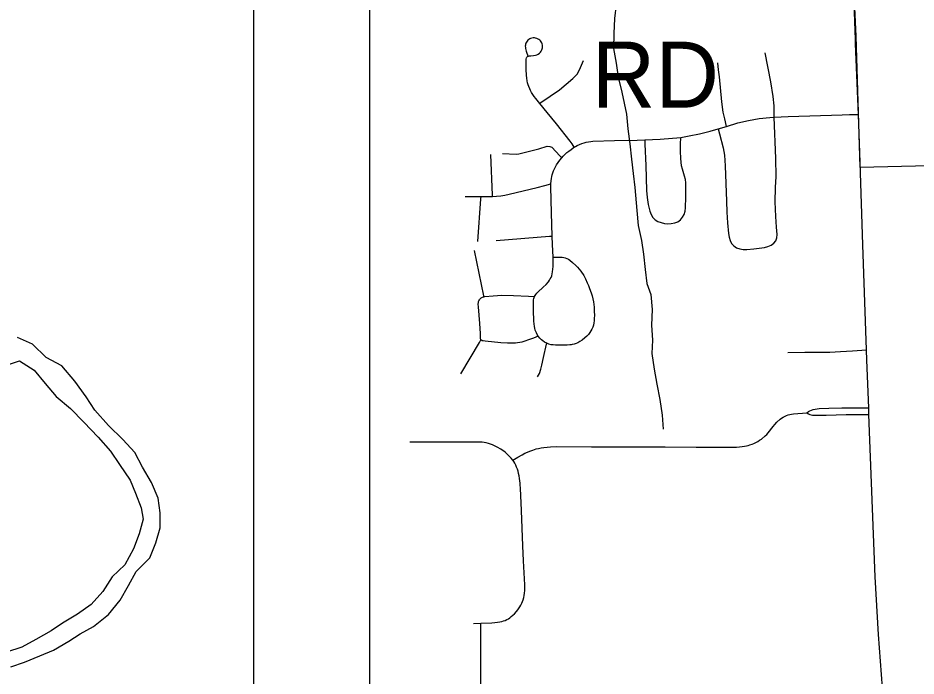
# Model space of a CAD drawing. Extents: x 0 to 34, y 0 to 22.
# Drawn here: x 7.011 to 7.785, y 9.223 to 9.791 of the extents above; entities that cross this region are included whole.
import ezdxf

# ---------------------------------------------------------------- set-up
doc = ezdxf.new("R2010")
doc.units = 0
for name, color, linetype in [('GM_X_Corporation', 7, 'Continuous'), ('GM_X_Major_River', 7, 'Continuous'), ('GM_X_Minor_River', 7, 'Continuous'), ('GM_X_Rail_Line', 7, 'Continuous'), ('GM_X_State_Route', 7, 'Continuous'), ('GM_X_Township_Road', 7, 'Continuous'), ('GM_X_Township_Road_Text', 7, 'Continuous'), ('SH_Cut_Line', 7, 'Continuous'), ('SH_Data', 7, 'Continuous')]:
    doc.layers.add(name, color=color, linetype=linetype)

msp = doc.modelspace()

# ---------------------------------------------------------------- linework, layer by layer
at = {"layer": 'GM_X_Corporation'}
msp.add_lwpolyline([(11.98962, 10.46471), (7.31347, 10.46471), (7.31347, 9.80559), (7.73103, 9.81211), (7.73284, 9.77491), (7.7363, 9.66192), (8.04843, 9.6696), (8.05371, 9.49094), (8.19993, 9.49074)], dxfattribs=at)
at = {"layer": 'GM_X_Major_River'}
for points in [[(7.00447, 9.23129), (7.01622, 9.23558), (7.02948, 9.24103), (7.04122, 9.2457), (7.05446, 9.25343), (7.06429, 9.25999), (7.07564, 9.26618), (7.08848, 9.27658), (7.09865, 9.28885), (7.10576, 9.30147), (7.1125, 9.31371), (7.12419, 9.32523), (7.12941, 9.33821), (7.1331, 9.35119), (7.133, 9.36412), (7.13137, 9.37667), (7.12556, 9.39031), (7.11785, 9.40356), (7.11128, 9.41606), (7.10093, 9.42738), (7.08866, 9.43944), (7.07677, 9.45265), (7.06945, 9.464), (7.05946, 9.47761), (7.04832, 9.49083), (7.03496, 9.49793), (7.02308, 9.50962), (7.01011, 9.51521)], [(6.99891, 9.49075), (7.0118, 9.49506), (7.02441, 9.48718), (7.03401, 9.47547), (7.0436, 9.46453), (7.05585, 9.45398), (7.06735, 9.44229), (7.07962, 9.42947), (7.09036, 9.41739), (7.09806, 9.40566), (7.10729, 9.39243), (7.11195, 9.38106), (7.11661, 9.36854), (7.11859, 9.35866), (7.1149, 9.34607), (7.11006, 9.33309), (7.10257, 9.31932), (7.09164, 9.30895), (7.08376, 9.29632), (7.07359, 9.28519), (7.06187, 9.27671), (7.04901, 9.26898), (7.03918, 9.26243), (7.02594, 9.25508), (7.01383, 9.2485), (7.00056, 9.24419)]]:
    msp.add_lwpolyline(points, dxfattribs=at)
at = {"layer": 'GM_X_Minor_River'}
msp.add_lwpolyline([(7.52623, 9.80229), (7.52481, 9.7901), (7.52416, 9.77715), (7.52388, 9.76421), (7.52627, 9.75168), (7.52789, 9.73951), (7.53104, 9.7266), (7.53499, 9.70761), (7.53624, 9.69507), (7.53786, 9.68214), (7.53949, 9.66884), (7.54073, 9.65667), (7.54235, 9.64451), (7.54404, 9.62474), (7.54528, 9.61181), (7.54805, 9.5989), (7.54967, 9.58712), (7.5513, 9.57382), (7.55254, 9.56165), (7.55604, 9.55217), (7.55728, 9.53924), (7.55663, 9.52592), (7.5575, 9.51299), (7.55683, 9.50157), (7.55885, 9.48788), (7.56123, 9.47497), (7.564, 9.46167), (7.56601, 9.44837), (7.56687, 9.43621)], dxfattribs=at)
at = {"layer": 'GM_X_Rail_Line'}
msp.add_lwpolyline([(8.7721, 6.45609), (8.74567, 7.06799), (8.7378, 7.33926), (8.7039, 8.518), (8.68186, 9.24693), (8.6815, 9.26286), (8.67239, 9.59467), (8.66533, 9.86939), (8.66445, 9.90375), (8.66293, 9.92587), (8.65398, 10.12413), (8.65455, 10.16511), (8.65241, 10.19296), (8.65119, 10.2283), (8.64843, 10.31108), (8.64607, 10.37618), (8.64401, 10.40941), (8.64076, 10.46471), (7.31347, 10.46471), (7.31347, 6.15536)], dxfattribs=at)
at = {"layer": 'GM_X_State_Route'}
for points in [[(7.73656, 9.66599), (7.73502, 9.70748), (7.73263, 9.76845), (7.73249, 9.77219), (7.731, 9.81153)], [(7.75838, 9.17889), (7.75225, 9.25936), (7.74944, 9.30906), (7.74417, 9.44886), (7.74396, 9.45458), (7.74242, 9.49559), (7.74211, 9.50454), (7.73896, 9.59507), (7.73656, 9.66599)]]:
    msp.add_lwpolyline(points, dxfattribs=at)
at = {"layer": 'GM_X_Township_Road'}
for p, q in [((7.61424, 9.69519), (7.62126, 9.69723)), ((7.40336, 9.26887), (7.4096, 9.26907))]:
    msp.add_line(p, q, dxfattribs=at)
for points in [[(7.49014, 9.67922), (7.48819, 9.68219), (7.48664, 9.68437), (7.47471, 9.69947), (7.46675, 9.70912), (7.4603, 9.71698), (7.45686, 9.72118), (7.45546, 9.72307), (7.45429, 9.72481), (7.45332, 9.72645), (7.45241, 9.72814), (7.45172, 9.72962), (7.45085, 9.73164), (7.45037, 9.73311), (7.44989, 9.73471), (7.44946, 9.73636), (7.44913, 9.73866), (7.44889, 9.74125), (7.44863, 9.74618), (7.4485, 9.75348), (7.44856, 9.75523), (7.4488, 9.75614), (7.44925, 9.75688), (7.44983, 9.75745), (7.45053, 9.75783), (7.45139, 9.75799), (7.45271, 9.75811), (7.45505, 9.7584), (7.45657, 9.75865), (7.45769, 9.75898), (7.45888, 9.75947), (7.46003, 9.76029), (7.46106, 9.76124), (7.46167, 9.7621), (7.46221, 9.76305), (7.46254, 9.764), (7.46274, 9.76502), (7.46282, 9.76613), (7.46274, 9.76728), (7.46249, 9.7684), (7.46217, 9.76922), (7.46167, 9.77), (7.46102, 9.77078), (7.46032, 9.77144), (7.45958, 9.77197), (7.45884, 9.77243), (7.45785, 9.77288), (7.45682, 9.7732), (7.4558, 9.77337), (7.45473, 9.77341), (7.45362, 9.77329), (7.4525, 9.773), (7.45172, 9.77263), (7.4509, 9.77206), (7.45012, 9.77136), (7.4495, 9.77066), (7.44892, 9.76984), (7.44848, 9.76905), (7.44815, 9.76815), (7.44798, 9.76728), (7.4479, 9.76626), (7.44794, 9.76531), (7.44802, 9.76445), (7.44827, 9.76309), (7.44851, 9.7621), (7.4488, 9.76112), (7.44996, 9.75799)], [(7.66249, 9.70512), (7.66248, 9.70726), (7.66244, 9.71496), (7.6616, 9.72294), (7.65962, 9.73554), (7.65468, 9.76055)], [(7.4603, 9.71698), (7.46141, 9.71775), (7.47726, 9.72879), (7.48887, 9.73841), (7.49246, 9.74222), (7.49451, 9.7459), (7.4982, 9.75397)], [(7.62126, 9.69723), (7.61984, 9.70356), (7.61851, 9.70946), (7.6172, 9.71847), (7.61538, 9.73976), (7.61448, 9.74585), (7.61375, 9.75192)], [(7.61424, 9.69519), (7.61536, 9.69075), (7.61841, 9.67864), (7.61951, 9.67238), (7.62028, 9.66326), (7.62127, 9.63266), (7.62173, 9.62328), (7.62211, 9.61399), (7.62316, 9.60478), (7.6237, 9.60176), (7.62451, 9.59887), (7.62578, 9.59629), (7.62767, 9.59418), (7.63008, 9.59262), (7.63282, 9.59165), (7.63576, 9.59118), (7.63878, 9.59109), (7.6449, 9.59154), (7.65406, 9.59295), (7.65698, 9.59372), (7.65972, 9.59485), (7.6621, 9.59648), (7.66385, 9.59863), (7.66476, 9.60123), (7.66501, 9.60415), (7.66455, 9.61029), (7.66381, 9.61966), (7.66335, 9.63216), (7.66366, 9.64463), (7.66402, 9.65395), (7.66397, 9.66948), (7.66249, 9.70512)], [(7.62126, 9.69723), (7.6312, 9.70013), (7.6403, 9.70231), (7.64952, 9.70388), (7.65882, 9.70492), (7.66249, 9.70512)], [(7.66249, 9.70512), (7.67439, 9.70576), (7.72118, 9.70725), (7.72742, 9.70735), (7.73502, 9.70748)], [(7.58185, 9.68764), (7.58901, 9.68895), (7.59818, 9.69079), (7.60723, 9.69314), (7.61424, 9.69519)], [(7.49014, 9.67922), (7.49107, 9.67977), (7.49266, 9.68062), (7.49448, 9.68148), (7.49661, 9.68235), (7.49866, 9.68304), (7.50043, 9.68354), (7.50241, 9.68391), (7.50442, 9.6842), (7.50621, 9.68436), (7.52485, 9.68491), (7.5444, 9.68524), (7.55086, 9.68546)], [(7.55086, 9.68546), (7.55081, 9.68196), (7.5517, 9.66344), (7.55247, 9.642), (7.55297, 9.6359), (7.55385, 9.6299), (7.55527, 9.62402), (7.55638, 9.62134), (7.55792, 9.61879), (7.55983, 9.61676), (7.56226, 9.61526), (7.56501, 9.61423), (7.56785, 9.61354), (7.57081, 9.61326), (7.57373, 9.61343), (7.57665, 9.61397), (7.57932, 9.615), (7.58162, 9.61664), (7.58351, 9.61882), (7.58487, 9.62131), (7.58562, 9.62411), (7.58604, 9.62708), (7.58637, 9.63621), (7.58618, 9.64849), (7.58588, 9.65142), (7.58516, 9.65429), (7.58331, 9.6602), (7.58268, 9.6633), (7.58192, 9.66947), (7.58175, 9.67574), (7.58175, 9.68188), (7.58185, 9.68764)], [(7.55086, 9.68546), (7.56421, 9.68627), (7.58185, 9.68764)], [(7.42824, 9.67384), (7.43987, 9.67336), (7.44222, 9.67349), (7.44474, 9.67402), (7.45964, 9.6778), (7.46672, 9.68006), (7.46896, 9.67995), (7.47068, 9.67922), (7.47776, 9.67186), (7.47937, 9.67019)], [(7.47937, 9.67019), (7.48061, 9.67157), (7.48225, 9.67326), (7.48382, 9.67466), (7.48538, 9.67597), (7.48732, 9.67739), (7.48912, 9.67861), (7.49014, 9.67922)], [(7.4196, 9.6368), (7.41956, 9.6378), (7.41814, 9.67288)], [(7.46999, 9.64773), (7.47016, 9.65019), (7.4704, 9.65224), (7.47073, 9.65401), (7.47111, 9.65557), (7.47155, 9.65711), (7.47222, 9.65891), (7.47299, 9.66068), (7.47386, 9.66245), (7.47484, 9.66406), (7.47621, 9.66619), (7.47773, 9.6682), (7.47937, 9.67019)], [(7.4196, 9.6368), (7.42315, 9.63704), (7.42673, 9.63741), (7.43015, 9.63795), (7.43401, 9.63873), (7.4581, 9.64448), (7.46469, 9.64628), (7.46999, 9.64773)], [(7.47116, 9.60271), (7.4706, 9.62279), (7.46996, 9.64517), (7.46999, 9.64773)], [(7.39601, 9.63676), (7.40419, 9.6367), (7.40981, 9.63668)], [(7.40683, 9.59806), (7.40967, 9.63484), (7.40981, 9.63668)], [(7.40981, 9.63668), (7.41311, 9.63667), (7.4196, 9.6368)], [(7.42277, 9.59882), (7.46861, 9.6025), (7.47116, 9.60271)], [(7.47186, 9.58447), (7.47136, 9.59544), (7.47116, 9.60271)], [(7.41217, 9.55038), (7.41204, 9.55103), (7.40412, 9.59009)], [(7.45587, 9.55069), (7.45634, 9.55153), (7.45688, 9.5524), (7.45769, 9.55346), (7.4586, 9.55441), (7.46336, 9.55848), (7.46596, 9.56102), (7.46785, 9.56333), (7.46863, 9.56452), (7.46937, 9.56575), (7.47008, 9.56707), (7.47065, 9.56851), (7.47106, 9.57004), (7.47139, 9.57184), (7.47164, 9.57411), (7.47182, 9.57633), (7.47201, 9.5812), (7.47186, 9.58447)], [(7.47186, 9.58447), (7.4783, 9.58448), (7.47979, 9.58436), (7.48113, 9.58412), (7.48229, 9.58381), (7.48361, 9.58337), (7.48501, 9.58271), (7.48624, 9.58189), (7.48871, 9.57992), (7.49143, 9.57737), (7.49294, 9.57572), (7.49574, 9.57235), (7.49825, 9.56861), (7.49976, 9.5658), (7.50134, 9.5625), (7.50232, 9.56012), (7.50335, 9.55742), (7.50462, 9.55388), (7.50544, 9.55108), (7.50615, 9.54866), (7.50668, 9.54599), (7.50701, 9.54368), (7.50721, 9.54146), (7.5073, 9.53998), (7.50734, 9.53805), (7.50742, 9.53423), (7.50737, 9.53186), (7.50725, 9.52974), (7.50705, 9.52777), (7.50659, 9.52584), (7.50598, 9.52407), (7.50516, 9.52234), (7.50433, 9.5209), (7.50351, 9.51962), (7.50228, 9.51794), (7.50096, 9.51642), (7.49924, 9.51485), (7.49677, 9.51303), (7.49496, 9.51179), (7.49315, 9.51073), (7.49176, 9.51007), (7.4901, 9.50955), (7.48842, 9.5091), (7.48736, 9.50887), (7.48632, 9.50879), (7.48403, 9.50867), (7.47386, 9.50869), (7.47201, 9.50881), (7.47016, 9.50906), (7.4683, 9.50951), (7.46642, 9.51024)], [(7.40968, 9.51324), (7.40922, 9.51424), (7.40916, 9.5149), (7.40915, 9.51864), (7.40872, 9.52733), (7.40746, 9.54158), (7.40732, 9.54407), (7.40741, 9.54537), (7.40758, 9.54615), (7.40794, 9.54698), (7.40827, 9.54764), (7.40865, 9.54821), (7.40947, 9.54903), (7.40996, 9.54943), (7.41106, 9.55), (7.41217, 9.55038)], [(7.41217, 9.55038), (7.41287, 9.5505), (7.4202, 9.55121), (7.42777, 9.55162), (7.43769, 9.55154), (7.45074, 9.55092), (7.45587, 9.55069)], [(7.45898, 9.51645), (7.45815, 9.51777), (7.45745, 9.51921), (7.45695, 9.52039), (7.45652, 9.52164), (7.45609, 9.52315), (7.45577, 9.52479), (7.45547, 9.52697), (7.45532, 9.52921), (7.45499, 9.53866), (7.45495, 9.54663), (7.45502, 9.54783), (7.45518, 9.54872), (7.45547, 9.54972), (7.45587, 9.55069)], [(7.45898, 9.51645), (7.45485, 9.51479), (7.45138, 9.51339), (7.44669, 9.51174), (7.44496, 9.51127), (7.44315, 9.51091), (7.4413, 9.51062), (7.43936, 9.51044), (7.43251, 9.5103), (7.42693, 9.51064), (7.41332, 9.51211), (7.41147, 9.51231), (7.41074, 9.51247), (7.40968, 9.51324)], [(7.46642, 9.51024), (7.4644, 9.51128), (7.46296, 9.5123), (7.46177, 9.51329), (7.46028, 9.51478), (7.45898, 9.51645)], [(7.39226, 9.4839), (7.40839, 9.51106), (7.40968, 9.51324)], [(7.45852, 9.48122), (7.46014, 9.48431), (7.46131, 9.48783), (7.46224, 9.49137), (7.46368, 9.49808), (7.46622, 9.5094), (7.46642, 9.51024)], [(7.67426, 9.50245), (7.6888, 9.50268), (7.71045, 9.50268), (7.71967, 9.50315), (7.73008, 9.50374), (7.74211, 9.50454)], [(7.69049, 9.45024), (7.69197, 9.45135), (7.69321, 9.45205), (7.69465, 9.45271), (7.69613, 9.45324), (7.69781, 9.45362), (7.70111, 9.45395), (7.70958, 9.45436), (7.72072, 9.45465), (7.73927, 9.4546), (7.74396, 9.45458)], [(7.43711, 9.40958), (7.44146, 9.41208), (7.44522, 9.41425), (7.44748, 9.41546), (7.44969, 9.41643), (7.45192, 9.41735), (7.45434, 9.41819), (7.45735, 9.41916), (7.45916, 9.41961), (7.46159, 9.42007), (7.46399, 9.42045), (7.46669, 9.42081), (7.46955, 9.42106), (7.47514, 9.42126), (7.50496, 9.42106), (7.54472, 9.42094), (7.56832, 9.42088), (7.59504, 9.42074), (7.61926, 9.42069), (7.62983, 9.42086), (7.63251, 9.42101), (7.63478, 9.42125), (7.63674, 9.42154), (7.63845, 9.42186), (7.64008, 9.42224), (7.64146, 9.42265), (7.64332, 9.42327), (7.64494, 9.42397), (7.64666, 9.42479), (7.64826, 9.42566), (7.6499, 9.42664), (7.65137, 9.4277), (7.65472, 9.43048), (7.65599, 9.43169), (7.65731, 9.43315), (7.66161, 9.43846), (7.6631, 9.44025), (7.66486, 9.44222), (7.66762, 9.44473), (7.66878, 9.44559), (7.67016, 9.44651), (7.67146, 9.44724), (7.67293, 9.4479), (7.67438, 9.44848), (7.67587, 9.44889), (7.67738, 9.44917), (7.67898, 9.44934), (7.69049, 9.45024)], [(7.69049, 9.45024), (7.69206, 9.44933), (7.69321, 9.44884), (7.69423, 9.44856), (7.69555, 9.44839), (7.69781, 9.44827), (7.70713, 9.44826), (7.72441, 9.44879), (7.73935, 9.44884), (7.74417, 9.44886)], [(7.43711, 9.40958), (7.43569, 9.41131), (7.43317, 9.41397), (7.4304, 9.41646), (7.42687, 9.419), (7.42363, 9.42086), (7.41965, 9.42261), (7.41776, 9.42335), (7.41607, 9.42389), (7.41418, 9.42439), (7.41245, 9.42472), (7.41064, 9.42492), (7.40814, 9.42506), (7.40067, 9.42509), (7.38512, 9.42497), (7.35401, 9.42495), (7.34841, 9.42493)], [(7.4096, 9.26907), (7.41891, 9.26937), (7.42149, 9.26955), (7.42386, 9.26983), (7.42581, 9.27016), (7.42752, 9.27056), (7.42906, 9.27098), (7.43054, 9.27148), (7.43198, 9.27214), (7.43333, 9.27288), (7.43453, 9.27365), (7.43582, 9.27468), (7.43856, 9.27721), (7.44016, 9.27896), (7.4414, 9.28051), (7.44318, 9.28306), (7.44411, 9.28464), (7.44493, 9.28636), (7.44547, 9.28768), (7.44603, 9.28926), (7.44649, 9.29105), (7.44685, 9.2929), (7.44715, 9.29492), (7.44738, 9.29722), (7.44746, 9.30219), (7.44643, 9.3227), (7.44566, 9.33574), (7.44456, 9.36621), (7.44367, 9.38547), (7.4435, 9.38819), (7.44338, 9.38979), (7.44317, 9.3916), (7.44288, 9.3937), (7.44251, 9.39596), (7.44206, 9.39798), (7.44161, 9.39991), (7.44111, 9.40164), (7.44042, 9.40357), (7.43968, 9.4053), (7.43885, 9.40699), (7.43808, 9.40826), (7.43711, 9.40958)], [(7.40965, 9.1815), (7.40965, 9.18556), (7.40965, 9.19204), (7.40956, 9.21212), (7.40956, 9.24636), (7.4096, 9.26907)]]:
    msp.add_lwpolyline(points, dxfattribs=at)
at = {"layer": 'SH_Cut_Line'}
msp.add_lwpolyline([(8.7721, 6.45609), (8.74567, 7.06799), (8.7378, 7.33926), (8.7039, 8.518), (8.68186, 9.24693), (8.6815, 9.26286), (8.67239, 9.59467), (8.66533, 9.86939), (8.66445, 9.90375), (8.66293, 9.92587), (8.65398, 10.12413), (8.65455, 10.16511), (8.65241, 10.19296), (8.65119, 10.2283), (8.64843, 10.31108), (8.64607, 10.37618), (8.64401, 10.40941), (8.64076, 10.46471), (7.31347, 10.46471), (7.31347, 3.66471)], dxfattribs=at)
at = {"layer": 'SH_Data'}
for p, q in [((7.21347, 10.56471), (7.21347, 3.56471)), ((7.31347, 10.46471), (7.31347, 3.66471))]:
    msp.add_line(p, q, dxfattribs=at)

# ---------------------------------------------------------------- texts
at = {"layer": 'GM_X_Township_Road_Text'}
msp.add_text('RD', height=0.056818, rotation=0.00001, dxfattribs=at).set_placement((7.50508, 9.71339))

doc.saveas('drawing.dxf')
